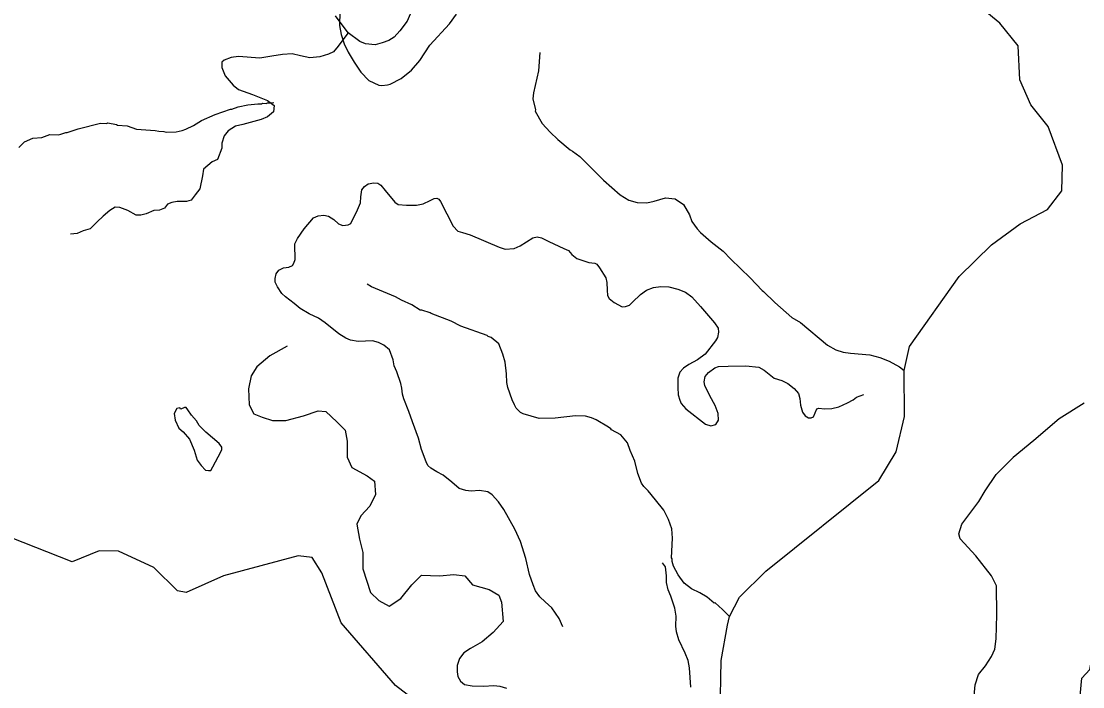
# Model space of a CAD drawing. Extents: x 1159738 to 1321356, y 736314 to 882035.
# Drawn here: x 1289863 to 1296806, y 809599 to 813953 of the extents above; entities that cross this region are included whole.
import ezdxf

# ---------------------------------------------------------------- set-up
doc = ezdxf.new("R2010")
doc.units = 0
for name, color, linetype in [('Exist Hydrographic Creek Single Shore', 7, 'Continuous'), ('Exist Hydrographic Misc Water Feature', 7, 'Continuous'), ('Exist Hydrographic Pond Under 1500 Sq Ft', 7, 'Continuous'), ('Exist Road Non-System Type 51', 7, 'Continuous')]:
    doc.layers.add(name, color=color, linetype=linetype)

msp = doc.modelspace()

# ---------------------------------------------------------------- linework, layer by layer
at = {"layer": 'Exist Hydrographic Creek Single Shore'}
msp.add_lwpolyline([(1296122.5, 806465.4), (1296165.3, 806551.6), (1296298.3, 806874), (1296302.3, 807047.8), (1296279.3, 807133.6), (1296306.3, 807208.6), (1296317.2, 807658.1), (1296388.3, 807840.5), (1296346.2, 808156.5), (1296379.3, 808497.2), (1296443.2, 808696.2), (1296469.3, 808761.3), (1296484.2, 809013.8), (1296676.3, 809390.7), (1296788.2, 809539.4), (1296799.2, 809654.1), (1296851.3, 809712.1), (1296889.2, 809918.2), (1297154.3, 810155.9), (1297207.3, 810220.4)], dxfattribs=at)
at = {"layer": 'Exist Hydrographic Misc Water Feature'}
for points in [[(1296397.2, 812626.4), (1296575.2, 812721.3), (1296669.2, 812844.2), (1296673.2, 813011.5), (1296580.2, 813262.9), (1296466.2, 813406.3), (1296395.1, 813568.6), (1296384.2, 813792), (1296263.2, 813938.9), (1295936.1, 814211.3), (1295931.1, 814346), (1296341.1, 814761.3), (1296687.1, 814928.3), (1297330.2, 815519.4)], [(1291949.1, 814106.4), (1291945.1, 813925.7), (1291956.1, 813864.9), (1291976.2, 813804.7), (1292002.1, 813751), (1292040.1, 813685.8), (1292084.1, 813619), (1292137.1, 813564.3), (1292202.1, 813534.9), (1292221.1, 813533), (1292259.1, 813536.2), (1292277.1, 813540.9), (1292349.2, 813578), (1292416.1, 813633.4), (1292471.2, 813696.1), (1292536.2, 813796.2), (1292665.1, 813935.1), (1292710.2, 813998.1)], [(1293254.6, 813747.3), (1293245.7, 813627.3), (1293213.3, 813484.3), (1293210.1, 813444.4), (1293226.1, 813372.1), (1293225.6, 813363.8), (1293271.4, 813282.7), (1293323.5, 813226.8), (1293374, 813179.1), (1293454, 813110.7), (1293469.8, 813102.2), (1293516.6, 813066.7), (1293672.1, 812913.8), (1293781.1, 812816.4), (1293836.2, 812782.6), (1293891.7, 812766.8), (1293955.6, 812764.8), (1294004, 812775.3), (1294076.7, 812797.1), (1294140.6, 812791.1), (1294195.5, 812753.4), (1294233.4, 812686.2), (1294250.1, 812643.6), (1294284.6, 812594.5), (1294305.9, 812569.8), (1294376.1, 812509.6), (1294454.3, 812449.2), (1294504.7, 812395.6), (1294631, 812273.6), (1294708.5, 812191.2), (1294718.3, 812184.9), (1294792.2, 812112.5), (1294904.4, 812013.6), (1294960.3, 811981.2), (1295135.8, 811833.7), (1295191, 811804), (1295238.6, 811788.4), (1295286.3, 811780.9), (1295413.3, 811769.6), (1295477.9, 811752.2), (1295538.9, 811729), (1295607.7, 811690.8), (1295637.5, 811667)], [(1289848.7, 813125.7), (1289885.9, 813164.6), (1289938.6, 813186.9), (1289998.9, 813193), (1290051.5, 813211.4), (1290107.4, 813209.6), (1290123.5, 813213.1), (1290155.8, 813224.2), (1290163.8, 813223.9), (1290236.6, 813249.6), (1290381.8, 813285.1), (1290421.8, 813283.8), (1290429.9, 813287.6), (1290486.5, 813278), (1290493.5, 813273.6), (1290557.3, 813267.5), (1290616.7, 813245.7), (1290740.5, 813237.8), (1290764.4, 813233), (1290796.4, 813232.1), (1290812.3, 813227.5), (1290876.4, 813229.5), (1290916.7, 813238.3), (1290941, 813247.5), (1290989.7, 813270), (1291042.7, 813304.3), (1291131.2, 813342.4), (1291233.1, 813378.4), (1291241.1, 813378.1), (1291281.6, 813392.9), (1291345.9, 813406.8), (1291410.2, 813412.8), (1291434.2, 813412.1), (1291442.3, 813415.8), (1291466.3, 813415.1), (1291474.4, 813418.8), (1291498.4, 813418), (1291514.5, 813421.6)], [(1294728.2, 808497.6), (1294507.2, 808984.6), (1294434.2, 809422.5), (1294442.2, 809770.4), (1294482.2, 810002.6), (1294495, 810057.8), (1294561.2, 810184.9), (1294732.2, 810355.5), (1295472.2, 810947.8), (1295585.2, 811136), (1295641.2, 811367.9), (1295637.5, 811667), (1295672.8, 811825.3), (1295997.1, 812283.3), (1296210.2, 812489), (1296397.2, 812626.4)], [(1294495, 810057.8), (1294450.7, 810104.9), (1294402, 810148.4), (1294396, 810146.6), (1294349.1, 810184.1), (1294302, 810213.6), (1294246.8, 810239.3), (1294199.9, 810276.8), (1294159.5, 810330.1), (1294129.2, 810387), (1294120.2, 810419.3), (1294120.7, 810435.3), (1294116.9, 810443.4), (1294122.9, 810571.2), (1294118.7, 810631.4), (1294096.5, 810692.1), (1294066.4, 810753.1), (1294012.4, 810822.7), (1293964.2, 810880.3), (1293935, 810909.2), (1293919.8, 810931.7), (1293895.7, 810994.4), (1293876.1, 811075.1), (1293846.1, 811144), (1293829.1, 811194), (1293785.2, 811246), (1293724.2, 811279.9), (1293720.4, 811286), (1293704.8, 811296.5), (1293624.2, 811345), (1293592.6, 811358), (1293552.9, 811369.3), (1293488.9, 811371.3), (1293356.4, 811355.4), (1293251.5, 811353.9), (1293145.2, 811384.1), (1293129.4, 811392.5), (1293100.3, 811421.5), (1293089, 811443.8), (1293073.9, 811476.3), (1293046.4, 811557.2), (1293039.4, 811589.4), (1293037.1, 811645.5), (1293027.4, 811721.8), (1293013.2, 811773.7), (1292987.1, 811843.1), (1292936.3, 811884.7), (1292916.5, 811891.3), (1292910.7, 811897.5), (1292738.5, 811956.9), (1292675.4, 811990.9), (1292543.9, 812040.2), (1292537, 812045.3), (1292483.1, 812063.2), (1292473.5, 812063.3), (1292418.6, 812097), (1292351.4, 812127.1), (1292312.2, 812150.3), (1292154.1, 812215.3), (1292126.6, 812232.2)], [(1292500.2, 809461.5), (1292312.2, 809606.4), (1291955.2, 810017.2), (1291830.2, 810344.8), (1291766.2, 810444.6), (1291674.1, 810456.2), (1291187.1, 810324.8), (1290943.1, 810214.9), (1290885.2, 810225.9), (1290730.2, 810380), (1290499.2, 810486.4), (1290374.1, 810488.9), (1290197.1, 810416.9), (1289793.2, 810576.1)]]:
    msp.add_lwpolyline(points, dxfattribs=at)
at = {"layer": 'Exist Hydrographic Pond Under 1500 Sq Ft'}
msp.add_lwpolyline([(1290881.2, 811420.1), (1290864.7, 811385.9), (1290871.1, 811342.9), (1290893.8, 811291), (1290921.6, 811265.7), (1290964.6, 811218.9), (1290995, 811146.7), (1291014, 811082.2), (1291040.5, 811045.5), (1291069.6, 811016.4), (1291088.6, 811013.8), (1291103.8, 811013.8), (1291116.4, 811037.9), (1291168.3, 811135.3), (1291175.9, 811150.5), (1291175.9, 811167), (1291158.1, 811189.7), (1291070.9, 811264.4), (1291026.6, 811308.7), (1291010.2, 811337.8), (1290976, 811375.8), (1290952, 811410), (1290943.1, 811425.2), (1290930.5, 811425.2), (1290907.7, 811415), (1290901.4, 811423.9)], close=True, dxfattribs=at)
at = {"layer": 'Exist Road Non-System Type 51'}
for points in [[(1292639.6, 814716.3), (1292634.7, 814682.3), (1292632.5, 814626.2), (1292623.9, 814557.2), (1292608.8, 814520.5), (1292576.5, 814475.2), (1292498.8, 814360.8), (1292457.9, 814274.5), (1292432, 814201.1), (1292423.4, 814162.3), (1292423.4, 814097.5), (1292414.7, 814013.4), (1292386.7, 813952.9), (1292339.2, 813890.4), (1292302.6, 813849.4), (1292268.1, 813825.6), (1292225, 813810.5), (1292177.5, 813797.6), (1292115, 813804), (1292078.3, 813819.1), (1292000.7, 813877.4)], [(1292000.7, 813877.4), (1291918.7, 813987.5)], [(1292000.7, 813877.4), (1291974.1, 813839.5), (1291935.3, 813788.8), (1291906.6, 813753.4), (1291872.9, 813736.5), (1291817.2, 813719.6), (1291751.4, 813712.9), (1291689, 813726.4), (1291635.1, 813739.9), (1291572.7, 813734.8), (1291501.8, 813723), (1291424.2, 813711.2), (1291284.3, 813721.3), (1291237, 813716.3), (1291189.8, 813697.7), (1291176.3, 813684.2), (1291174.6, 813650.4), (1291198.2, 813596.4), (1291248.8, 813534), (1291284.3, 813507), (1291377, 813473.2), (1291473.2, 813434.4), (1291517, 813400.7), (1291513.6, 813360.2), (1291474.8, 813326.4), (1291432.7, 813309.5), (1291312.9, 813277.5), (1291265.8, 813266.6), (1291216.9, 813236.2), (1291189.9, 813202.4), (1291174.8, 813155.2), (1291176.4, 813123.1), (1291146.1, 813048.9), (1291112.3, 813033.7), (1291055, 812984.7), (1291048.3, 812940.8), (1291031.4, 812856.5), (1291001, 812817.6), (1290974.1, 812782.2), (1290943.7, 812773.8), (1290883, 812773.8), (1290849.2, 812767), (1290819.6, 812755.8), (1290799.4, 812728.8), (1290767.3, 812717), (1290730.2, 812713.6), (1290681.3, 812693.4), (1290645.9, 812683.3), (1290615.5, 812685), (1290559.9, 812715.3), (1290507.6, 812733.9), (1290478.9, 812735.6), (1290443.5, 812713.6), (1290399.7, 812678.2), (1290360.9, 812641.1), (1290313.6, 812593.8), (1290268.1, 812582), (1290229.3, 812563.4), (1290185.5, 812560.1)], [(1293405.5, 809990.5), (1293381.8, 810044.4), (1293334.4, 810115.6), (1293290.1, 810154.2), (1293254.6, 810186.6), (1293227.6, 810226.5), (1293211.4, 810266.5), (1293187.7, 810333.4), (1293164, 810438), (1293129.5, 810549.2), (1293090.7, 810630.1), (1293020.7, 810757.7), (1292985.1, 810809.5), (1292943.1, 810853.7), (1292916.1, 810873.1), (1292861.1, 810881.8), (1292807.2, 810877.5), (1292770.6, 810881.8), (1292728.5, 810896.9), (1292678.9, 810936.8), (1292622.3, 810983.6), (1292581.4, 811005.2), (1292541.5, 811030), (1292523.1, 811046.2), (1292511.3, 811070), (1292481.1, 811150.9), (1292461.7, 811225.3), (1292421.8, 811331.1), (1292398.1, 811400.1), (1292365.7, 811483.2), (1292357.4, 811512.4), (1292353, 811551.3), (1292345.5, 811582.5), (1292320.7, 811658.1), (1292303.4, 811699.1), (1292295.9, 811737.9), (1292271.1, 811802.7), (1292235.5, 811834), (1292201, 811851.2), (1292161.1, 811862), (1292114.8, 811858.8), (1292067.3, 811857.7), (1292017.7, 811865.2), (1291986.4, 811880.4), (1291941.2, 811907.3), (1291850.6, 811979.6), (1291807.5, 812010.9), (1291746, 812037.9), (1291687.4, 812072.9), (1291647.5, 812106.3), (1291591.4, 812149.5), (1291568.8, 812171.1), (1291538.6, 812215.3), (1291524.6, 812245.5), (1291523.5, 812269.3), (1291531, 812299.5), (1291547.2, 812323.2), (1291579.6, 812340.5), (1291613, 812343.7), (1291636.7, 812355.6), (1291646.4, 812369.6), (1291654, 812394.4), (1291655, 812423.6), (1291651.8, 812462.4), (1291652.8, 812497.2), (1291670, 812531.8), (1291714.2, 812595.4), (1291774.6, 812665.6), (1291805.9, 812679.6), (1291842.5, 812683.9), (1291873.8, 812678.5), (1291908.3, 812655.8), (1291938.5, 812627.8), (1291966.5, 812617), (1292001.1, 812620.2), (1292018.3, 812628.9), (1292063, 812719.1), (1292082.4, 812764.5), (1292085.6, 812803.3), (1292091, 812848.6), (1292108.3, 812872.4), (1292133.1, 812889.6), (1292168.7, 812896.1), (1292195.6, 812893.9), (1292216.1, 812879.9), (1292243.1, 812844.3), (1292306.7, 812769.8), (1292329.3, 812754.7), (1292383.2, 812749.3), (1292449, 812749.3), (1292492.1, 812758), (1292537.4, 812779.6), (1292563.3, 812793.6), (1292581.6, 812794.7), (1292595.6, 812788.2), (1292605.3, 812773.1), (1292687.8, 812611.5), (1292718, 812580.2), (1292750.3, 812571.6), (1292798.8, 812555.4), (1292988.6, 812474.5)], [(1292988.6, 812474.5), (1293028.5, 812461.5), (1293086.7, 812465.9), (1293125.5, 812483.1), (1293209.6, 812534.9), (1293237.2, 812542.4), (1293265.3, 812536), (1293313.8, 812511.1), (1293413, 812466.9), (1293442.1, 812451.8), (1293463.7, 812427), (1293497.1, 812401.1), (1293575.8, 812375.2), (1293614.2, 812369.2), (1293627.1, 812362.7), (1293646.5, 812339), (1293686.4, 812273.2), (1293692.9, 812243), (1293695, 812194.4), (1293698.3, 812158.8), (1293708, 812139.4), (1293740.3, 812112.4), (1293793.1, 812084.4), (1293816.5, 812086.9), (1293842.4, 812095.6), (1293861.8, 812115), (1293912.5, 812164.6), (1293953.5, 812193.7), (1293997.7, 812211), (1294047.3, 812217.5), (1294097.9, 812215.3), (1294157.2, 812199.1), (1294207.9, 812180.8), (1294248.9, 812149.5), (1294306, 812085.8), (1294397.7, 811980.1), (1294421.4, 811944.5), (1294424.7, 811918.6), (1294418.2, 811884.1), (1294404.2, 811861.4), (1294336.2, 811774.6), (1294286.6, 811736.8), (1294230.5, 811707.7), (1294194.9, 811683.9), (1294171.2, 811658), (1294158.3, 811618.1), (1294158.3, 811556.6), (1294159.4, 811509.6), (1294170.1, 811474), (1294178.8, 811452.4), (1294211.1, 811417.8), (1294338.3, 811316.4), (1294372.8, 811306.7), (1294406.3, 811315.3), (1294423.5, 811343.4), (1294422.4, 811385.5), (1294402, 811439.4), (1294367.5, 811502), (1294334, 811568.9), (1294329.7, 811593.7), (1294337.3, 811629.3), (1294357.8, 811655.2), (1294399.8, 811684.4), (1294424.6, 811693), (1294487.1, 811696.2), (1294602.5, 811697.3), (1294687, 811689.6), (1294722.5, 811670.1), (1294788.3, 811618.4), (1294839, 811602.2), (1294876.7, 811583.8), (1294917.7, 811549.3), (1294947.9, 811518), (1294956.5, 811485.6), (1294960.8, 811441.4), (1294973.8, 811395), (1294991, 811372.3), (1295011.5, 811358.3), (1295030.7, 811357.6), (1295044.7, 811365.1), (1295056.6, 811390), (1295066.3, 811416.9), (1295080.3, 811421.3), (1295115.9, 811418), (1295164.4, 811419.1), (1295209.7, 811431), (1295267.9, 811455.8), (1295304.6, 811476.3), (1295327.2, 811493.6), (1295373.6, 811511.9)], [(1291602.2, 811827.5), (1291489.5, 811764.3), (1291403.8, 811692.1), (1291367.8, 811633.5), (1291349.7, 811547.7), (1291354.2, 811444), (1291385.8, 811385.3), (1291439.9, 811362.7), (1291507.5, 811340.2), (1291593.2, 811340.2), (1291710.4, 811371.8), (1291805.1, 811403.3), (1291854.7, 811398.8), (1291926.9, 811331.2), (1291981, 811277), (1291994.5, 811204.8), (1291994.5, 811101), (1292026.1, 811033.3), (1292125.3, 810979.2), (1292174.9, 810943.1), (1292179.4, 810857.4), (1292143.3, 810780.7), (1292084.7, 810717.5), (1292057.6, 810663.3), (1292075.7, 810564.1), (1292098.2, 810478.3), (1292098.2, 810370), (1292147.8, 810216.6), (1292201.9, 810162.5), (1292269.6, 810126.4), (1292346.2, 810176), (1292418.4, 810266.3), (1292481.5, 810329.4), (1292598.7, 810324.9), (1292693.4, 810333.9), (1292765.6, 810324.9), (1292815.2, 810266.3), (1292923.4, 810234.7), (1292986.5, 810198.6), (1293004.5, 810153.4), (1293015, 810025.4)], [(1296814.3, 811453.6), (1296650.9, 811350.6), (1296485.5, 811209.4), (1296351, 811099.1)], [(1296239.3, 809911.5), (1296244.3, 810069.2), (1296242.2, 810258.9), (1296210, 810323.5), (1296107.1, 810454.6), (1296004.3, 810565.6), (1295996.2, 810599.9), (1296014.4, 810662.5), (1296125.3, 810809.8), (1296167.6, 810880.5), (1296240.2, 810986.4), (1296351, 811099.1)], [(1294242.8, 809595.9), (1294233.3, 809723.8), (1294224.9, 809770.3), (1294204.7, 809818.1), (1294164.1, 809905.1), (1294149.8, 809958.8), (1294145, 809994.6), (1294146.2, 810060.2), (1294139.1, 810112.7), (1294111.8, 810192), (1294095.1, 810233.8), (1294084.4, 810280.3), (1294084.4, 810325.6), (1294076, 810382.9), (1294058.2, 810409.1)], [(1293015, 810025.4), (1292949.2, 809953.7), (1292877.6, 809892.2), (1292801.5, 809848.3), (1292759.1, 809820.5), (1292729.9, 809783.9), (1292715.3, 809738.5), (1292713.8, 809697.6), (1292718.2, 809665.4), (1292735.7, 809634.6), (1292762.1, 809612.7), (1292811.8, 809605.4), (1292886.4, 809603.9), (1292953.6, 809606.8), (1292994.6, 809602.4), (1293037, 809589.3)], [(1295687.2, 808128.9), (1295725.2, 808251), (1295776.9, 808382.9), (1295781.5, 808450.8), (1295805.7, 808515.3), (1295818.4, 808582.2), (1295819.5, 808653.6), (1295802.2, 808719.9), (1295802.2, 808765.9), (1295822.9, 808853.5), (1295844.7, 808939.9), (1295900, 809036.7), (1295958.5, 809119.8), (1295978.1, 809177.4), (1296000, 809305.3), (1296032.2, 809379), (1296079.4, 809451.6), (1296093.2, 809516.1), (1296102.4, 809610.6), (1296124.1, 809679.9), (1296170.2, 809735.2), (1296208.2, 809797.4), (1296231.2, 809845.8), (1296239.3, 809911.5)]]:
    msp.add_lwpolyline(points, dxfattribs=at)

doc.saveas('drawing.dxf')
